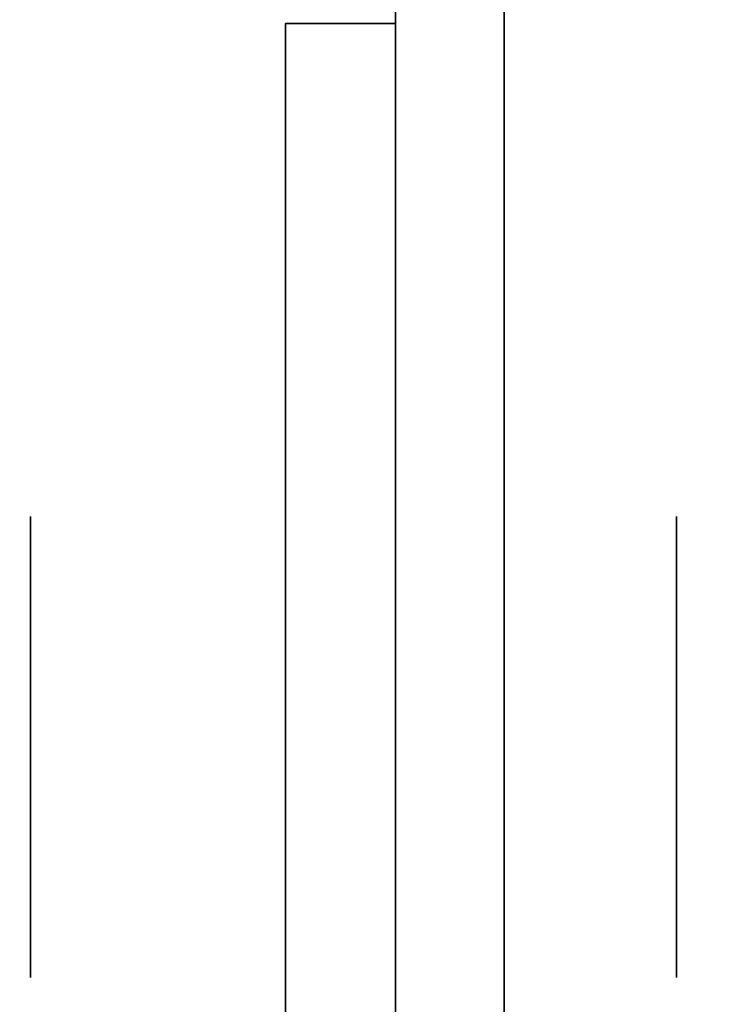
# Model space of a CAD drawing. Extents: x 248.8 to 273, y 2872.5 to 2876.7.
# Tile 629 of 656: x 272.8344 to 272.8746, y 2874.6697 to 2874.7269. Entities that reach past the tile are written whole.
import ezdxf

# ---------------------------------------------------------------- set-up
doc = ezdxf.new("R2010")
doc.units = 0
doc.header["$LTSCALE"] = 150
doc.header["$MEASUREMENT"] = 0
doc.layers.add('3DFACE_BOLT', color=7, linetype='CONTINUOUS')
doc.layers.add('3DFACE_SHAPE', color=7, linetype='CONTINUOUS')

msp = doc.modelspace()

# ---------------------------------------------------------------- linework, layer by layer
at = {"layer": '3DFACE_BOLT', "color": 1}
for points, invisible_edges in [([(272.849787, 2874.698041, -0.065), (272.849787, 2874.691354, -0.076583), (272.834987, 2874.698041, -0.065)], 14), ([(272.834987, 2874.698041, -0.065), (272.849787, 2874.691354, -0.076583), (272.834987, 2874.691354, -0.076583)], 3), ([(272.849787, 2874.691354, -0.053417), (272.849787, 2874.698041, -0.065), (272.834987, 2874.691354, -0.053417)], 14), ([(272.834987, 2874.691354, -0.053417), (272.849787, 2874.698041, -0.065), (272.834987, 2874.698041, -0.065)], 3), ([(272.834987, 2874.698041, -0.065), (272.834987, 2874.691354, -0.076583), (272.834987, 2874.691354, -0.053417)], 2), ([(272.849787, 2874.698041, -0.135), (272.849787, 2874.691354, -0.146583), (272.834987, 2874.698041, -0.135)], 14), ([(272.834987, 2874.698041, -0.135), (272.849787, 2874.691354, -0.146583), (272.834987, 2874.691354, -0.146583)], 3), ([(272.849787, 2874.691354, -0.123417), (272.849787, 2874.698041, -0.135), (272.834987, 2874.691354, -0.123417)], 14), ([(272.834987, 2874.691354, -0.123417), (272.849787, 2874.698041, -0.135), (272.834987, 2874.698041, -0.135)], 3), ([(272.834987, 2874.698041, -0.135), (272.834987, 2874.691354, -0.146583), (272.834987, 2874.691354, -0.123417)], 2), ([(272.849787, 2874.698041, -0.065), (272.849787, 2874.691354, -0.053417), (272.849787, 2874.691354, -0.076583)], 2), ([(272.849787, 2874.698041, -0.135), (272.849787, 2874.691354, -0.123417), (272.849787, 2874.691354, -0.146583)], 2), ([(272.872487, 2874.698041, -0.065), (272.872487, 2874.691354, -0.076583), (272.862487, 2874.698041, -0.065)], 14), ([(272.862487, 2874.698041, -0.065), (272.872487, 2874.691354, -0.076583), (272.862487, 2874.691354, -0.076583)], 3), ([(272.872487, 2874.691354, -0.053417), (272.872487, 2874.698041, -0.065), (272.862487, 2874.691354, -0.053417)], 14), ([(272.862487, 2874.691354, -0.053417), (272.872487, 2874.698041, -0.065), (272.862487, 2874.698041, -0.065)], 3), ([(272.862487, 2874.698041, -0.065), (272.862487, 2874.691354, -0.076583), (272.862487, 2874.691354, -0.053417)], 2), ([(272.872487, 2874.698041, -0.135), (272.872487, 2874.691354, -0.146583), (272.862487, 2874.698041, -0.135)], 14), ([(272.862487, 2874.698041, -0.135), (272.872487, 2874.691354, -0.146583), (272.862487, 2874.691354, -0.146583)], 3), ([(272.872487, 2874.691354, -0.123417), (272.872487, 2874.698041, -0.135), (272.862487, 2874.691354, -0.123417)], 14), ([(272.862487, 2874.691354, -0.123417), (272.872487, 2874.698041, -0.135), (272.862487, 2874.698041, -0.135)], 3), ([(272.862487, 2874.698041, -0.135), (272.862487, 2874.691354, -0.146583), (272.862487, 2874.691354, -0.123417)], 2), ([(272.872487, 2874.698041, -0.065), (272.872487, 2874.691354, -0.053417), (272.872487, 2874.691354, -0.076583)], 2), ([(272.872487, 2874.698041, -0.135), (272.872487, 2874.691354, -0.123417), (272.872487, 2874.691354, -0.146583)], 2), ([(272.862487, 2874.692666, -0.065), (272.862487, 2874.692275, -0.067472), (272.812487, 2874.692666, -0.065)], 14), ([(272.812487, 2874.692666, -0.065), (272.862487, 2874.692275, -0.067472), (272.812487, 2874.692275, -0.067472)], 3), ([(272.812487, 2874.692275, -0.062528), (272.862487, 2874.692666, -0.065), (272.812487, 2874.692666, -0.065)], 3), ([(272.862487, 2874.692666, -0.135), (272.862487, 2874.692275, -0.137472), (272.812487, 2874.692666, -0.135)], 14), ([(272.812487, 2874.692666, -0.135), (272.862487, 2874.692275, -0.137472), (272.812487, 2874.692275, -0.137472)], 3), ([(272.812487, 2874.692275, -0.132528), (272.862487, 2874.692666, -0.135), (272.812487, 2874.692666, -0.135)], 3), ([(272.862487, 2874.692275, -0.062528), (272.862487, 2874.692666, -0.065), (272.812487, 2874.692275, -0.062528)], 14), ([(272.862487, 2874.692275, -0.132528), (272.862487, 2874.692666, -0.135), (272.812487, 2874.692275, -0.132528)], 14), ([(272.862487, 2874.692666, -0.065), (272.862487, 2874.692275, -0.062528), (272.862487, 2874.692275, -0.067472)], 2), ([(272.862487, 2874.692666, -0.135), (272.862487, 2874.692275, -0.132528), (272.862487, 2874.692275, -0.137472)], 2), ([(272.862487, 2874.692275, -0.067472), (272.862487, 2874.691139, -0.069702), (272.812487, 2874.692275, -0.067472)], 14), ([(272.812487, 2874.692275, -0.067472), (272.862487, 2874.691139, -0.069702), (272.812487, 2874.691139, -0.069702)], 3), ([(272.862487, 2874.691139, -0.060298), (272.862487, 2874.692275, -0.062528), (272.812487, 2874.691139, -0.060298)], 14), ([(272.812487, 2874.691139, -0.060298), (272.862487, 2874.692275, -0.062528), (272.812487, 2874.692275, -0.062528)], 3), ([(272.862487, 2874.692275, -0.137472), (272.862487, 2874.691139, -0.139702), (272.812487, 2874.692275, -0.137472)], 14), ([(272.812487, 2874.692275, -0.137472), (272.862487, 2874.691139, -0.139702), (272.812487, 2874.691139, -0.139702)], 3), ([(272.862487, 2874.691139, -0.130298), (272.862487, 2874.692275, -0.132528), (272.812487, 2874.691139, -0.130298)], 14), ([(272.812487, 2874.691139, -0.130298), (272.862487, 2874.692275, -0.132528), (272.812487, 2874.692275, -0.132528)], 3), ([(272.862487, 2874.692275, -0.062528), (272.862487, 2874.691139, -0.060298), (272.862487, 2874.692275, -0.067472)], 14), ([(272.862487, 2874.692275, -0.067472), (272.862487, 2874.691139, -0.060298), (272.862487, 2874.691139, -0.069702)], 3), ([(272.862487, 2874.692275, -0.132528), (272.862487, 2874.691139, -0.130298), (272.862487, 2874.692275, -0.137472)], 14), ([(272.862487, 2874.692275, -0.137472), (272.862487, 2874.691139, -0.130298), (272.862487, 2874.691139, -0.139702)], 3), ([(272.862487, 2874.691139, -0.069702), (272.862487, 2874.689369, -0.071472), (272.812487, 2874.691139, -0.069702)], 14), ([(272.812487, 2874.691139, -0.069702), (272.862487, 2874.689369, -0.071472), (272.812487, 2874.689369, -0.071472)], 3), ([(272.862487, 2874.689369, -0.058528), (272.862487, 2874.691139, -0.060298), (272.812487, 2874.689369, -0.058528)], 14), ([(272.812487, 2874.689369, -0.058528), (272.862487, 2874.691139, -0.060298), (272.812487, 2874.691139, -0.060298)], 3), ([(272.862487, 2874.691139, -0.139702), (272.862487, 2874.689369, -0.141472), (272.812487, 2874.691139, -0.139702)], 14), ([(272.812487, 2874.691139, -0.139702), (272.862487, 2874.689369, -0.141472), (272.812487, 2874.689369, -0.141472)], 3), ([(272.862487, 2874.689369, -0.128528), (272.862487, 2874.691139, -0.130298), (272.812487, 2874.689369, -0.128528)], 14), ([(272.812487, 2874.689369, -0.128528), (272.862487, 2874.691139, -0.130298), (272.812487, 2874.691139, -0.130298)], 3), ([(272.849787, 2874.691354, -0.076583), (272.849787, 2874.677979, -0.076583), (272.834987, 2874.691354, -0.076583)], 14), ([(272.834987, 2874.691354, -0.076583), (272.849787, 2874.677979, -0.076583), (272.834987, 2874.677979, -0.076583)], 3), ([(272.849787, 2874.677979, -0.053417), (272.849787, 2874.691354, -0.053417), (272.834987, 2874.677979, -0.053417)], 14), ([(272.834987, 2874.677979, -0.053417), (272.849787, 2874.691354, -0.053417), (272.834987, 2874.691354, -0.053417)], 3), ([(272.834987, 2874.691354, -0.076583), (272.834987, 2874.677979, -0.076583), (272.834987, 2874.691354, -0.053417)], 14), ([(272.834987, 2874.691354, -0.053417), (272.834987, 2874.677979, -0.076583), (272.834987, 2874.677979, -0.053417)], 3), ([(272.849787, 2874.691354, -0.146583), (272.849787, 2874.677979, -0.146583), (272.834987, 2874.691354, -0.146583)], 14), ([(272.834987, 2874.691354, -0.146583), (272.849787, 2874.677979, -0.146583), (272.834987, 2874.677979, -0.146583)], 3), ([(272.849787, 2874.677979, -0.123417), (272.849787, 2874.691354, -0.123417), (272.834987, 2874.677979, -0.123417)], 14), ([(272.834987, 2874.677979, -0.123417), (272.849787, 2874.691354, -0.123417), (272.834987, 2874.691354, -0.123417)], 3), ([(272.834987, 2874.691354, -0.146583), (272.834987, 2874.677979, -0.146583), (272.834987, 2874.691354, -0.123417)], 14), ([(272.834987, 2874.691354, -0.123417), (272.834987, 2874.677979, -0.146583), (272.834987, 2874.677979, -0.123417)], 3), ([(272.849787, 2874.691354, -0.053417), (272.849787, 2874.677979, -0.053417), (272.849787, 2874.691354, -0.076583)], 14), ([(272.849787, 2874.691354, -0.076583), (272.849787, 2874.677979, -0.053417), (272.849787, 2874.677979, -0.076583)], 3), ([(272.849787, 2874.691354, -0.123417), (272.849787, 2874.677979, -0.123417), (272.849787, 2874.691354, -0.146583)], 14), ([(272.849787, 2874.691354, -0.146583), (272.849787, 2874.677979, -0.123417), (272.849787, 2874.677979, -0.146583)], 3), ([(272.872487, 2874.691354, -0.076583), (272.872487, 2874.677979, -0.076583), (272.862487, 2874.691354, -0.076583)], 14), ([(272.862487, 2874.691354, -0.076583), (272.872487, 2874.677979, -0.076583), (272.862487, 2874.677979, -0.076583)], 3), ([(272.872487, 2874.677979, -0.053417), (272.872487, 2874.691354, -0.053417), (272.862487, 2874.677979, -0.053417)], 14), ([(272.862487, 2874.677979, -0.053417), (272.872487, 2874.691354, -0.053417), (272.862487, 2874.691354, -0.053417)], 3), ([(272.862487, 2874.691354, -0.076583), (272.862487, 2874.677979, -0.076583), (272.862487, 2874.691354, -0.053417)], 14), ([(272.862487, 2874.691354, -0.053417), (272.862487, 2874.677979, -0.076583), (272.862487, 2874.677979, -0.053417)], 3), ([(272.872487, 2874.691354, -0.146583), (272.872487, 2874.677979, -0.146583), (272.862487, 2874.691354, -0.146583)], 14), ([(272.862487, 2874.691354, -0.146583), (272.872487, 2874.677979, -0.146583), (272.862487, 2874.677979, -0.146583)], 3), ([(272.872487, 2874.677979, -0.123417), (272.872487, 2874.691354, -0.123417), (272.862487, 2874.677979, -0.123417)], 14), ([(272.862487, 2874.677979, -0.123417), (272.872487, 2874.691354, -0.123417), (272.862487, 2874.691354, -0.123417)], 3), ([(272.862487, 2874.691354, -0.146583), (272.862487, 2874.677979, -0.146583), (272.862487, 2874.691354, -0.123417)], 14), ([(272.862487, 2874.691354, -0.123417), (272.862487, 2874.677979, -0.146583), (272.862487, 2874.677979, -0.123417)], 3), ([(272.862487, 2874.691139, -0.060298), (272.862487, 2874.689369, -0.058528), (272.862487, 2874.691139, -0.069702)], 14), ([(272.862487, 2874.691139, -0.069702), (272.862487, 2874.689369, -0.058528), (272.862487, 2874.689369, -0.071472)], 3), ([(272.862487, 2874.691139, -0.130298), (272.862487, 2874.689369, -0.128528), (272.862487, 2874.691139, -0.139702)], 14), ([(272.862487, 2874.691139, -0.139702), (272.862487, 2874.689369, -0.128528), (272.862487, 2874.689369, -0.141472)], 3), ([(272.872487, 2874.691354, -0.053417), (272.872487, 2874.677979, -0.053417), (272.872487, 2874.691354, -0.076583)], 14), ([(272.872487, 2874.691354, -0.076583), (272.872487, 2874.677979, -0.053417), (272.872487, 2874.677979, -0.076583)], 3), ([(272.872487, 2874.691354, -0.123417), (272.872487, 2874.677979, -0.123417), (272.872487, 2874.691354, -0.146583)], 14), ([(272.872487, 2874.691354, -0.146583), (272.872487, 2874.677979, -0.123417), (272.872487, 2874.677979, -0.146583)], 3), ([(272.862487, 2874.689369, -0.071472), (272.862487, 2874.687139, -0.072608), (272.812487, 2874.689369, -0.071472)], 14), ([(272.812487, 2874.689369, -0.071472), (272.862487, 2874.687139, -0.072608), (272.812487, 2874.687139, -0.072608)], 3), ([(272.862487, 2874.687139, -0.057392), (272.862487, 2874.689369, -0.058528), (272.812487, 2874.687139, -0.057392)], 14), ([(272.812487, 2874.687139, -0.057392), (272.862487, 2874.689369, -0.058528), (272.812487, 2874.689369, -0.058528)], 3), ([(272.862487, 2874.689369, -0.141472), (272.862487, 2874.687139, -0.142608), (272.812487, 2874.689369, -0.141472)], 14), ([(272.812487, 2874.689369, -0.141472), (272.862487, 2874.687139, -0.142608), (272.812487, 2874.687139, -0.142608)], 3), ([(272.862487, 2874.687139, -0.127392), (272.862487, 2874.689369, -0.128528), (272.812487, 2874.687139, -0.127392)], 14), ([(272.812487, 2874.687139, -0.127392), (272.862487, 2874.689369, -0.128528), (272.812487, 2874.689369, -0.128528)], 3), ([(272.862487, 2874.689369, -0.058528), (272.862487, 2874.687139, -0.057392), (272.862487, 2874.689369, -0.071472)], 14), ([(272.862487, 2874.689369, -0.071472), (272.862487, 2874.687139, -0.057392), (272.862487, 2874.687139, -0.072608)], 3), ([(272.862487, 2874.689369, -0.128528), (272.862487, 2874.687139, -0.127392), (272.862487, 2874.689369, -0.141472)], 14), ([(272.862487, 2874.689369, -0.141472), (272.862487, 2874.687139, -0.127392), (272.862487, 2874.687139, -0.142608)], 3), ([(272.862487, 2874.687139, -0.072608), (272.862487, 2874.684666, -0.073), (272.812487, 2874.687139, -0.072608)], 14), ([(272.812487, 2874.687139, -0.072608), (272.862487, 2874.684666, -0.073), (272.812487, 2874.684666, -0.073)], 3), ([(272.862487, 2874.684666, -0.057), (272.862487, 2874.687139, -0.057392), (272.812487, 2874.684666, -0.057)], 14), ([(272.812487, 2874.684666, -0.057), (272.862487, 2874.687139, -0.057392), (272.812487, 2874.687139, -0.057392)], 3), ([(272.862487, 2874.687139, -0.142608), (272.862487, 2874.684666, -0.143), (272.812487, 2874.687139, -0.142608)], 14), ([(272.812487, 2874.687139, -0.142608), (272.862487, 2874.684666, -0.143), (272.812487, 2874.684666, -0.143)], 3), ([(272.862487, 2874.684666, -0.127), (272.862487, 2874.687139, -0.127392), (272.812487, 2874.684666, -0.127)], 14), ([(272.812487, 2874.684666, -0.127), (272.862487, 2874.687139, -0.127392), (272.812487, 2874.687139, -0.127392)], 3), ([(272.862487, 2874.687139, -0.057392), (272.862487, 2874.684666, -0.057), (272.862487, 2874.687139, -0.072608)], 14), ([(272.862487, 2874.687139, -0.072608), (272.862487, 2874.684666, -0.057), (272.862487, 2874.684666, -0.073)], 3), ([(272.862487, 2874.687139, -0.127392), (272.862487, 2874.684666, -0.127), (272.862487, 2874.687139, -0.142608)], 14), ([(272.862487, 2874.687139, -0.142608), (272.862487, 2874.684666, -0.127), (272.862487, 2874.684666, -0.143)], 3), ([(272.862487, 2874.684666, -0.073), (272.862487, 2874.682194, -0.072608), (272.812487, 2874.684666, -0.073)], 14), ([(272.812487, 2874.684666, -0.073), (272.862487, 2874.682194, -0.072608), (272.812487, 2874.682194, -0.072608)], 3), ([(272.812487, 2874.682194, -0.057392), (272.862487, 2874.684666, -0.057), (272.812487, 2874.684666, -0.057)], 3), ([(272.862487, 2874.684666, -0.143), (272.862487, 2874.682194, -0.142608), (272.812487, 2874.684666, -0.143)], 14), ([(272.812487, 2874.684666, -0.143), (272.862487, 2874.682194, -0.142608), (272.812487, 2874.682194, -0.142608)], 3), ([(272.812487, 2874.682194, -0.127392), (272.862487, 2874.684666, -0.127), (272.812487, 2874.684666, -0.127)], 3), ([(272.862487, 2874.682194, -0.057392), (272.862487, 2874.684666, -0.057), (272.812487, 2874.682194, -0.057392)], 14), ([(272.862487, 2874.682194, -0.127392), (272.862487, 2874.684666, -0.127), (272.812487, 2874.682194, -0.127392)], 14), ([(272.862487, 2874.684666, -0.057), (272.862487, 2874.682194, -0.057392), (272.862487, 2874.684666, -0.073)], 14), ([(272.862487, 2874.684666, -0.073), (272.862487, 2874.682194, -0.057392), (272.862487, 2874.682194, -0.072608)], 3), ([(272.862487, 2874.684666, -0.127), (272.862487, 2874.682194, -0.127392), (272.862487, 2874.684666, -0.143)], 14), ([(272.862487, 2874.684666, -0.143), (272.862487, 2874.682194, -0.127392), (272.862487, 2874.682194, -0.142608)], 3), ([(272.862487, 2874.682194, -0.072608), (272.862487, 2874.679964, -0.071472), (272.812487, 2874.682194, -0.072608)], 14), ([(272.812487, 2874.682194, -0.072608), (272.862487, 2874.679964, -0.071472), (272.812487, 2874.679964, -0.071472)], 3), ([(272.862487, 2874.679964, -0.058528), (272.862487, 2874.682194, -0.057392), (272.812487, 2874.679964, -0.058528)], 14), ([(272.812487, 2874.679964, -0.058528), (272.862487, 2874.682194, -0.057392), (272.812487, 2874.682194, -0.057392)], 3), ([(272.862487, 2874.682194, -0.142608), (272.862487, 2874.679964, -0.141472), (272.812487, 2874.682194, -0.142608)], 14), ([(272.812487, 2874.682194, -0.142608), (272.862487, 2874.679964, -0.141472), (272.812487, 2874.679964, -0.141472)], 3), ([(272.862487, 2874.679964, -0.128528), (272.862487, 2874.682194, -0.127392), (272.812487, 2874.679964, -0.128528)], 14), ([(272.812487, 2874.679964, -0.128528), (272.862487, 2874.682194, -0.127392), (272.812487, 2874.682194, -0.127392)], 3), ([(272.862487, 2874.682194, -0.057392), (272.862487, 2874.679964, -0.058528), (272.862487, 2874.682194, -0.072608)], 14), ([(272.862487, 2874.682194, -0.072608), (272.862487, 2874.679964, -0.058528), (272.862487, 2874.679964, -0.071472)], 3), ([(272.862487, 2874.682194, -0.127392), (272.862487, 2874.679964, -0.128528), (272.862487, 2874.682194, -0.142608)], 14), ([(272.862487, 2874.682194, -0.142608), (272.862487, 2874.679964, -0.128528), (272.862487, 2874.679964, -0.141472)], 3), ([(272.862487, 2874.679964, -0.071472), (272.862487, 2874.678194, -0.069702), (272.812487, 2874.679964, -0.071472)], 14), ([(272.812487, 2874.679964, -0.071472), (272.862487, 2874.678194, -0.069702), (272.812487, 2874.678194, -0.069702)], 3), ([(272.862487, 2874.678194, -0.060298), (272.862487, 2874.679964, -0.058528), (272.812487, 2874.678194, -0.060298)], 14), ([(272.812487, 2874.678194, -0.060298), (272.862487, 2874.679964, -0.058528), (272.812487, 2874.679964, -0.058528)], 3), ([(272.862487, 2874.679964, -0.141472), (272.862487, 2874.678194, -0.139702), (272.812487, 2874.679964, -0.141472)], 14), ([(272.812487, 2874.679964, -0.141472), (272.862487, 2874.678194, -0.139702), (272.812487, 2874.678194, -0.139702)], 3), ([(272.862487, 2874.678194, -0.130298), (272.862487, 2874.679964, -0.128528), (272.812487, 2874.678194, -0.130298)], 14), ([(272.812487, 2874.678194, -0.130298), (272.862487, 2874.679964, -0.128528), (272.812487, 2874.679964, -0.128528)], 3), ([(272.862487, 2874.679964, -0.058528), (272.862487, 2874.678194, -0.060298), (272.862487, 2874.679964, -0.071472)], 14), ([(272.862487, 2874.679964, -0.071472), (272.862487, 2874.678194, -0.060298), (272.862487, 2874.678194, -0.069702)], 3), ([(272.862487, 2874.679964, -0.128528), (272.862487, 2874.678194, -0.130298), (272.862487, 2874.679964, -0.141472)], 14), ([(272.862487, 2874.679964, -0.141472), (272.862487, 2874.678194, -0.130298), (272.862487, 2874.678194, -0.139702)], 3), ([(272.862487, 2874.678194, -0.069702), (272.862487, 2874.677058, -0.067472), (272.812487, 2874.678194, -0.069702)], 14), ([(272.812487, 2874.678194, -0.069702), (272.862487, 2874.677058, -0.067472), (272.812487, 2874.677058, -0.067472)], 3), ([(272.862487, 2874.677058, -0.062528), (272.862487, 2874.678194, -0.060298), (272.812487, 2874.677058, -0.062528)], 14), ([(272.812487, 2874.677058, -0.062528), (272.862487, 2874.678194, -0.060298), (272.812487, 2874.678194, -0.060298)], 3), ([(272.862487, 2874.678194, -0.139702), (272.862487, 2874.677058, -0.137472), (272.812487, 2874.678194, -0.139702)], 14), ([(272.812487, 2874.678194, -0.139702), (272.862487, 2874.677058, -0.137472), (272.812487, 2874.677058, -0.137472)], 3), ([(272.862487, 2874.677058, -0.132528), (272.862487, 2874.678194, -0.130298), (272.812487, 2874.677058, -0.132528)], 14), ([(272.812487, 2874.677058, -0.132528), (272.862487, 2874.678194, -0.130298), (272.812487, 2874.678194, -0.130298)], 3), ([(272.849787, 2874.677979, -0.076583), (272.849787, 2874.671291, -0.065), (272.834987, 2874.677979, -0.076583)], 14), ([(272.834987, 2874.677979, -0.076583), (272.849787, 2874.671291, -0.065), (272.834987, 2874.671291, -0.065)], 3), ([(272.849787, 2874.671291, -0.065), (272.849787, 2874.677979, -0.053417), (272.834987, 2874.671291, -0.065)], 14), ([(272.834987, 2874.671291, -0.065), (272.849787, 2874.677979, -0.053417), (272.834987, 2874.677979, -0.053417)], 3), ([(272.834987, 2874.677979, -0.076583), (272.834987, 2874.671291, -0.065), (272.834987, 2874.677979, -0.053417)], 12), ([(272.849787, 2874.677979, -0.146583), (272.849787, 2874.671291, -0.135), (272.834987, 2874.677979, -0.146583)], 14), ([(272.834987, 2874.677979, -0.146583), (272.849787, 2874.671291, -0.135), (272.834987, 2874.671291, -0.135)], 3), ([(272.849787, 2874.671291, -0.135), (272.849787, 2874.677979, -0.123417), (272.834987, 2874.671291, -0.135)], 14), ([(272.834987, 2874.671291, -0.135), (272.849787, 2874.677979, -0.123417), (272.834987, 2874.677979, -0.123417)], 3), ([(272.834987, 2874.677979, -0.146583), (272.834987, 2874.671291, -0.135), (272.834987, 2874.677979, -0.123417)], 12), ([(272.849787, 2874.677979, -0.053417), (272.849787, 2874.671291, -0.065), (272.849787, 2874.677979, -0.076583)], 12), ([(272.849787, 2874.677979, -0.123417), (272.849787, 2874.671291, -0.135), (272.849787, 2874.677979, -0.146583)], 12), ([(272.862487, 2874.678194, -0.060298), (272.862487, 2874.677058, -0.062528), (272.862487, 2874.678194, -0.069702)], 14), ([(272.862487, 2874.678194, -0.069702), (272.862487, 2874.677058, -0.062528), (272.862487, 2874.677058, -0.067472)], 3), ([(272.862487, 2874.678194, -0.130298), (272.862487, 2874.677058, -0.132528), (272.862487, 2874.678194, -0.139702)], 14), ([(272.862487, 2874.678194, -0.139702), (272.862487, 2874.677058, -0.132528), (272.862487, 2874.677058, -0.137472)], 3), ([(272.872487, 2874.677979, -0.076583), (272.872487, 2874.671291, -0.065), (272.862487, 2874.677979, -0.076583)], 14), ([(272.862487, 2874.677979, -0.076583), (272.872487, 2874.671291, -0.065), (272.862487, 2874.671291, -0.065)], 3), ([(272.872487, 2874.671291, -0.065), (272.872487, 2874.677979, -0.053417), (272.862487, 2874.671291, -0.065)], 14), ([(272.862487, 2874.671291, -0.065), (272.872487, 2874.677979, -0.053417), (272.862487, 2874.677979, -0.053417)], 3), ([(272.862487, 2874.677979, -0.076583), (272.862487, 2874.671291, -0.065), (272.862487, 2874.677979, -0.053417)], 12), ([(272.872487, 2874.677979, -0.146583), (272.872487, 2874.671291, -0.135), (272.862487, 2874.677979, -0.146583)], 14), ([(272.862487, 2874.677979, -0.146583), (272.872487, 2874.671291, -0.135), (272.862487, 2874.671291, -0.135)], 3), ([(272.872487, 2874.671291, -0.135), (272.872487, 2874.677979, -0.123417), (272.862487, 2874.671291, -0.135)], 14), ([(272.862487, 2874.671291, -0.135), (272.872487, 2874.677979, -0.123417), (272.862487, 2874.677979, -0.123417)], 3), ([(272.862487, 2874.677979, -0.146583), (272.862487, 2874.671291, -0.135), (272.862487, 2874.677979, -0.123417)], 12), ([(272.872487, 2874.677979, -0.053417), (272.872487, 2874.671291, -0.065), (272.872487, 2874.677979, -0.076583)], 12), ([(272.872487, 2874.677979, -0.123417), (272.872487, 2874.671291, -0.135), (272.872487, 2874.677979, -0.146583)], 12), ([(272.862487, 2874.677058, -0.067472), (272.862487, 2874.676666, -0.065), (272.812487, 2874.677058, -0.067472)], 14), ([(272.812487, 2874.677058, -0.067472), (272.862487, 2874.676666, -0.065), (272.812487, 2874.676666, -0.065)], 3), ([(272.862487, 2874.676666, -0.065), (272.862487, 2874.677058, -0.062528), (272.812487, 2874.676666, -0.065)], 14), ([(272.812487, 2874.676666, -0.065), (272.862487, 2874.677058, -0.062528), (272.812487, 2874.677058, -0.062528)], 3), ([(272.862487, 2874.677058, -0.137472), (272.862487, 2874.676666, -0.135), (272.812487, 2874.677058, -0.137472)], 14), ([(272.812487, 2874.677058, -0.137472), (272.862487, 2874.676666, -0.135), (272.812487, 2874.676666, -0.135)], 3), ([(272.862487, 2874.676666, -0.135), (272.862487, 2874.677058, -0.132528), (272.812487, 2874.676666, -0.135)], 14), ([(272.812487, 2874.676666, -0.135), (272.862487, 2874.677058, -0.132528), (272.812487, 2874.677058, -0.132528)], 3), ([(272.862487, 2874.677058, -0.062528), (272.862487, 2874.676666, -0.065), (272.862487, 2874.677058, -0.067472)], 12), ([(272.862487, 2874.677058, -0.132528), (272.862487, 2874.676666, -0.135), (272.862487, 2874.677058, -0.137472)], 12)]:
    msp.add_3dface(points, dxfattribs=dict(at, invisible_edges=invisible_edges))
at = {"layer": '3DFACE_SHAPE', "color": 13}
for points, invisible_edges in [([(272.856187, 2872.521516, -0.1905), (272.856187, 2876.721516, -0.1905), (272.759337, 2872.521516, -0.1905)], 2), ([(272.856187, 2876.721516, -0.1905), (272.759337, 2876.721516, -0.1905), (272.759337, 2872.521516, -0.1905)], 12), ([(272.759337, 2876.721516, -0.0095), (272.856187, 2876.558366, -0.0095), (272.856187, 2874.684666, -0.0095)], 13), ([(272.856187, 2874.684666, -0.0095), (272.856187, 2874.558366, -0.0095), (272.759337, 2876.721516, -0.0095)], 14), ([(272.856187, 2874.558366, -0.0095), (272.856187, 2872.684666, -0.0095), (272.759337, 2876.721516, -0.0095)], 14), ([(272.759337, 2876.721516, -0.0095), (272.856187, 2872.684666, -0.0095), (272.856187, 2872.558366, -0.0095)], 13), ([(272.759337, 2872.521516, -0.0095), (272.759337, 2876.721516, -0.0095), (272.856187, 2872.558366, -0.0095)], 14), ([(272.959337, 2872.521516), (272.959337, 2876.721516), (272.759337, 2872.521516)], 2), ([(272.959337, 2876.721516), (272.759337, 2876.721516), (272.759337, 2872.521516)], 12), ([(272.759337, 2872.521516, -0.2), (272.759337, 2876.721516, -0.2), (272.959337, 2872.521516, -0.2)], 2), ([(272.759337, 2876.721516, -0.2), (272.959337, 2876.721516, -0.2), (272.959337, 2872.521516, -0.2)], 12), ([(272.856187, 2874.558366, -0.1435), (272.856187, 2876.721516, -0.1905), (272.856187, 2872.684666, -0.1435)], 15), ([(272.856187, 2872.684666, -0.1435), (272.856187, 2876.721516, -0.1905), (272.856187, 2872.521516, -0.1905)], 13), ([(272.856187, 2874.684666, -0.1435), (272.856187, 2876.721516, -0.1905), (272.856187, 2874.558366, -0.1435)], 15), ([(272.856187, 2874.684666, -0.1435), (272.856187, 2876.558366, -0.1435), (272.856187, 2876.721516, -0.1905)], 15), ([(272.862487, 2874.558366, -0.0565), (272.862487, 2876.721516, -0.0095), (272.862487, 2872.684666, -0.0565)], 15), ([(272.862487, 2872.684666, -0.0565), (272.862487, 2876.721516, -0.0095), (272.862487, 2872.521516, -0.0095)], 13), ([(272.862487, 2874.684666, -0.0565), (272.862487, 2876.721516, -0.0095), (272.862487, 2874.558366, -0.0565)], 15), ([(272.862487, 2876.558366, -0.0565), (272.862487, 2876.721516, -0.0095), (272.862487, 2874.684666, -0.0565)], 15), ([(272.862487, 2872.521516, -0.1905), (272.862487, 2876.721516, -0.1905), (272.862487, 2876.558366, -0.1435)], 14), ([(272.862487, 2872.521516, -0.0095), (272.862487, 2876.721516, -0.0095), (272.959337, 2872.521516, -0.0095)], 2), ([(272.862487, 2876.721516, -0.0095), (272.959337, 2876.721516, -0.0095), (272.959337, 2872.521516, -0.0095)], 12), ([(272.959337, 2872.521516, -0.1905), (272.959337, 2876.721516, -0.1905), (272.862487, 2872.521516, -0.1905)], 2), ([(272.959337, 2876.721516, -0.1905), (272.862487, 2876.721516, -0.1905), (272.862487, 2872.521516, -0.1905)], 12), ([(272.856187, 2874.684666, -0.1435), (272.856187, 2874.690677, -0.14101), (272.856187, 2876.558366, -0.1435)], 14), ([(272.856187, 2874.690677, -0.14101), (272.856187, 2876.552356, -0.14101), (272.856187, 2876.558366, -0.1435)], 13), ([(272.856187, 2876.552356, -0.07101), (272.856187, 2876.558366, -0.0735), (272.856187, 2874.690677, -0.07101)], 14), ([(272.856187, 2876.558366, -0.0735), (272.856187, 2876.558366, -0.1265), (272.856187, 2874.690677, -0.07101)], 15), ([(272.856187, 2874.690677, -0.07101), (272.856187, 2876.558366, -0.1265), (272.856187, 2874.684666, -0.0735)], 3), ([(272.856187, 2876.558366, -0.1265), (272.856187, 2876.552356, -0.12899), (272.856187, 2874.684666, -0.0735)], 14), ([(272.856187, 2876.552356, -0.05899), (272.856187, 2874.684666, -0.0095), (272.856187, 2876.558366, -0.0565)], 3), ([(272.856187, 2874.684666, -0.0095), (272.856187, 2876.558366, -0.0095), (272.856187, 2876.558366, -0.0565)], 14), ([(272.862487, 2876.552356, -0.05899), (272.862487, 2876.558366, -0.0565), (272.862487, 2874.690677, -0.05899)], 14), ([(272.862487, 2874.690677, -0.05899), (272.862487, 2876.558366, -0.0565), (272.862487, 2874.684666, -0.0565)], 3), ([(272.862487, 2876.558366, -0.0735), (272.862487, 2874.690677, -0.12899), (272.862487, 2876.558366, -0.1265)], 15), ([(272.862487, 2876.558366, -0.1265), (272.862487, 2874.690677, -0.12899), (272.862487, 2876.552356, -0.12899)], 3), ([(272.862487, 2874.690677, -0.12899), (272.862487, 2876.558366, -0.0735), (272.862487, 2874.684666, -0.1265)], 3), ([(272.862487, 2876.558366, -0.0735), (272.862487, 2876.552356, -0.07101), (272.862487, 2874.684666, -0.1265)], 14), ([(272.862487, 2876.552356, -0.14101), (272.862487, 2874.684666, -0.1435), (272.862487, 2876.558366, -0.1435)], 3), ([(272.862487, 2874.684666, -0.1435), (272.862487, 2872.521516, -0.1905), (272.862487, 2876.558366, -0.1435)], 15), ([(272.856187, 2876.552356, -0.12899), (272.856187, 2876.549866, -0.135), (272.856187, 2874.690677, -0.12899)], 14), ([(272.856187, 2876.549866, -0.135), (272.856187, 2876.552356, -0.14101), (272.856187, 2874.693166, -0.135)], 14), ([(272.856187, 2874.693166, -0.135), (272.856187, 2876.552356, -0.14101), (272.856187, 2874.690677, -0.14101)], 3), ([(272.856187, 2874.684666, -0.0735), (272.856187, 2876.552356, -0.12899), (272.856187, 2874.684666, -0.1265)], 15), ([(272.856187, 2876.552356, -0.12899), (272.856187, 2874.690677, -0.12899), (272.856187, 2874.684666, -0.1265)], 15), ([(272.856187, 2874.690677, -0.07101), (272.856187, 2874.693166, -0.065), (272.856187, 2876.552356, -0.07101)], 14), ([(272.856187, 2874.693166, -0.065), (272.856187, 2876.549866, -0.065), (272.856187, 2876.552356, -0.07101)], 13), ([(272.856187, 2874.690677, -0.05899), (272.856187, 2874.684666, -0.0565), (272.856187, 2876.552356, -0.05899)], 14), ([(272.856187, 2874.684666, -0.0565), (272.856187, 2874.684666, -0.0095), (272.856187, 2876.552356, -0.05899)], 15), ([(272.856187, 2876.552356, -0.05899), (272.856187, 2876.549866, -0.065), (272.856187, 2874.690677, -0.05899)], 14), ([(272.862487, 2874.690677, -0.12899), (272.862487, 2874.693166, -0.135), (272.862487, 2876.552356, -0.12899)], 14), ([(272.862487, 2876.552356, -0.12899), (272.862487, 2874.693166, -0.135), (272.862487, 2876.549866, -0.135)], 3), ([(272.862487, 2874.684666, -0.1265), (272.862487, 2876.552356, -0.07101), (272.862487, 2874.684666, -0.0735)], 15), ([(272.862487, 2876.552356, -0.07101), (272.862487, 2874.690677, -0.07101), (272.862487, 2874.684666, -0.0735)], 13), ([(272.862487, 2876.552356, -0.07101), (272.862487, 2876.549866, -0.065), (272.862487, 2874.690677, -0.07101)], 14), ([(272.862487, 2876.549866, -0.065), (272.862487, 2876.552356, -0.05899), (272.862487, 2874.693166, -0.065)], 14), ([(272.862487, 2874.693166, -0.065), (272.862487, 2876.552356, -0.05899), (272.862487, 2874.690677, -0.05899)], 3), ([(272.862487, 2874.690677, -0.14101), (272.862487, 2874.684666, -0.1435), (272.862487, 2876.552356, -0.14101)], 14), ([(272.862487, 2876.552356, -0.14101), (272.862487, 2876.549866, -0.135), (272.862487, 2874.690677, -0.14101)], 14), ([(272.856187, 2874.690677, -0.12899), (272.856187, 2876.549866, -0.135), (272.856187, 2874.693166, -0.135)], 3), ([(272.856187, 2876.549866, -0.065), (272.856187, 2874.693166, -0.065), (272.856187, 2874.690677, -0.05899)], 13), ([(272.862487, 2874.690677, -0.07101), (272.862487, 2876.549866, -0.065), (272.862487, 2874.693166, -0.065)], 3), ([(272.862487, 2876.549866, -0.135), (272.862487, 2874.693166, -0.135), (272.862487, 2874.690677, -0.14101)], 13), ([(272.849787, 2874.684666, -0.17), (272.849787, 2874.690677, -0.14101), (272.849787, 2874.726667, -0.17)], 15), ([(272.849787, 2874.690677, -0.14101), (272.849787, 2874.693166, -0.135), (272.849787, 2874.726667, -0.17)], 14), ([(272.849787, 2874.726667, -0.17), (272.849787, 2874.693166, -0.135), (272.849787, 2874.690677, -0.12899)], 13), ([(272.849787, 2874.690677, -0.12899), (272.849787, 2874.693166, -0.065), (272.849787, 2874.726667, -0.17)], 15), ([(272.849787, 2874.693166, -0.065), (272.849787, 2874.726667, -0.03), (272.849787, 2874.726667, -0.17)], 13), ([(272.849787, 2874.693166, -0.065), (272.849787, 2874.690677, -0.05899), (272.849787, 2874.726667, -0.03)], 14), ([(272.849787, 2874.690677, -0.05899), (272.849787, 2874.684666, -0.0565), (272.849787, 2874.726667, -0.03)], 14), ([(272.849787, 2874.726667, -0.03), (272.849787, 2874.684666, -0.0565), (272.849787, 2874.678656, -0.05899)], 13), ([(272.849787, 2874.726667, -0.03), (272.849787, 2874.678656, -0.05899), (272.849787, 2874.631067, -0.03)], 3), ([(272.856187, 2874.624667, -0.17), (272.849787, 2874.684666, -0.17), (272.856187, 2874.726667, -0.17)], 3), ([(272.849787, 2874.684666, -0.17), (272.849787, 2874.726667, -0.17), (272.856187, 2874.726667, -0.17)], 12), ([(272.849787, 2874.726667, -0.03), (272.849787, 2874.631067, -0.03), (272.856187, 2874.726667, -0.03)], 2), ([(272.856187, 2874.726667, -0.03), (272.849787, 2874.631067, -0.03), (272.856187, 2874.624667, -0.03)], 3), ([(272.856187, 2874.726667, -0.03), (272.856187, 2874.726667, -0.065), (272.849787, 2874.726667, -0.03)], 2), ([(272.856187, 2874.726667, -0.065), (272.856187, 2874.726667, -0.135), (272.849787, 2874.726667, -0.03)], 14), ([(272.849787, 2874.726667, -0.03), (272.856187, 2874.726667, -0.135), (272.849787, 2874.726667, -0.17)], 3), ([(272.856187, 2874.726667, -0.135), (272.856187, 2874.726667, -0.17), (272.849787, 2874.726667, -0.17)], 12), ([(272.856187, 2874.693166, -0.135), (272.856187, 2874.690677, -0.14101), (272.856187, 2874.726667, -0.135)], 14), ([(272.856187, 2874.690677, -0.14101), (272.856187, 2874.684666, -0.1435), (272.856187, 2874.726667, -0.135)], 14), ([(272.856187, 2874.726667, -0.135), (272.856187, 2874.684666, -0.1435), (272.856187, 2874.726667, -0.17)], 15), ([(272.856187, 2874.684666, -0.1435), (272.856187, 2874.678656, -0.14101), (272.856187, 2874.726667, -0.17)], 14), ([(272.856187, 2874.726667, -0.17), (272.856187, 2874.678656, -0.14101), (272.856187, 2874.624667, -0.17)], 3), ([(272.856187, 2874.624667, -0.03), (272.856187, 2874.690677, -0.05899), (272.856187, 2874.726667, -0.03)], 3), ([(272.856187, 2874.690677, -0.05899), (272.856187, 2874.726667, -0.065), (272.856187, 2874.726667, -0.03)], 13), ([(272.856187, 2874.690677, -0.05899), (272.856187, 2874.693166, -0.065), (272.856187, 2874.726667, -0.065)], 14), ([(272.856187, 2874.693166, -0.135), (272.856187, 2874.726667, -0.135), (272.856187, 2874.690677, -0.07101)], 15), ([(272.856187, 2874.690677, -0.07101), (272.856187, 2874.726667, -0.135), (272.856187, 2874.693166, -0.065)], 3), ([(272.856187, 2874.726667, -0.135), (272.856187, 2874.726667, -0.065), (272.856187, 2874.693166, -0.065)], 14), ([(272.849787, 2874.690677, -0.07101), (272.849787, 2874.693166, -0.065), (272.849787, 2874.690677, -0.12899)], 14), ([(272.849787, 2874.690677, -0.07101), (272.856187, 2874.690677, -0.07101), (272.849787, 2874.693166, -0.065)], 3), ([(272.856187, 2874.690677, -0.07101), (272.856187, 2874.693166, -0.065), (272.849787, 2874.693166, -0.065)], 14), ([(272.849787, 2874.693166, -0.065), (272.856187, 2874.693166, -0.065), (272.849787, 2874.690677, -0.05899)], 3), ([(272.856187, 2874.693166, -0.065), (272.856187, 2874.690677, -0.05899), (272.849787, 2874.690677, -0.05899)], 14), ([(272.849787, 2874.690677, -0.14101), (272.856187, 2874.690677, -0.14101), (272.849787, 2874.693166, -0.135)], 3), ([(272.856187, 2874.690677, -0.14101), (272.856187, 2874.693166, -0.135), (272.849787, 2874.693166, -0.135)], 14), ([(272.849787, 2874.693166, -0.135), (272.856187, 2874.693166, -0.135), (272.849787, 2874.690677, -0.12899)], 3), ([(272.856187, 2874.693166, -0.135), (272.856187, 2874.690677, -0.12899), (272.849787, 2874.690677, -0.12899)], 14), ([(272.856187, 2874.690677, -0.12899), (272.856187, 2874.693166, -0.135), (272.856187, 2874.690677, -0.07101)], 14), ([(272.862487, 2874.690677, -0.05899), (272.856187, 2874.690677, -0.05899), (272.862487, 2874.693166, -0.065)], 3), ([(272.856187, 2874.690677, -0.05899), (272.856187, 2874.693166, -0.065), (272.862487, 2874.693166, -0.065)], 14), ([(272.862487, 2874.693166, -0.065), (272.856187, 2874.693166, -0.065), (272.862487, 2874.690677, -0.07101)], 3), ([(272.856187, 2874.693166, -0.065), (272.856187, 2874.690677, -0.07101), (272.862487, 2874.690677, -0.07101)], 14), ([(272.862487, 2874.690677, -0.12899), (272.856187, 2874.690677, -0.12899), (272.862487, 2874.693166, -0.135)], 3), ([(272.856187, 2874.690677, -0.12899), (272.856187, 2874.693166, -0.135), (272.862487, 2874.693166, -0.135)], 14), ([(272.862487, 2874.693166, -0.135), (272.856187, 2874.693166, -0.135), (272.862487, 2874.690677, -0.14101)], 3), ([(272.856187, 2874.693166, -0.135), (272.856187, 2874.690677, -0.14101), (272.862487, 2874.690677, -0.14101)], 14), ([(272.849787, 2874.684666, -0.1435), (272.849787, 2874.690677, -0.14101), (272.849787, 2874.684666, -0.17)], 14), ([(272.849787, 2874.690677, -0.12899), (272.849787, 2874.684666, -0.1265), (272.849787, 2874.690677, -0.07101)], 14), ([(272.849787, 2874.684666, -0.1265), (272.849787, 2874.684666, -0.0735), (272.849787, 2874.690677, -0.07101)], 13), ([(272.849787, 2874.690677, -0.05899), (272.856187, 2874.690677, -0.05899), (272.849787, 2874.684666, -0.0565)], 3), ([(272.856187, 2874.690677, -0.05899), (272.856187, 2874.684666, -0.0565), (272.849787, 2874.684666, -0.0565)], 14), ([(272.849787, 2874.684666, -0.0735), (272.856187, 2874.684666, -0.0735), (272.849787, 2874.690677, -0.07101)], 3), ([(272.856187, 2874.684666, -0.0735), (272.856187, 2874.690677, -0.07101), (272.849787, 2874.690677, -0.07101)], 14), ([(272.849787, 2874.690677, -0.12899), (272.856187, 2874.690677, -0.12899), (272.849787, 2874.684666, -0.1265)], 3), ([(272.856187, 2874.690677, -0.12899), (272.856187, 2874.684666, -0.1265), (272.849787, 2874.684666, -0.1265)], 14), ([(272.849787, 2874.684666, -0.1435), (272.856187, 2874.684666, -0.1435), (272.849787, 2874.690677, -0.14101)], 3), ([(272.856187, 2874.684666, -0.1435), (272.856187, 2874.690677, -0.14101), (272.849787, 2874.690677, -0.14101)], 14), ([(272.862487, 2874.690677, -0.07101), (272.856187, 2874.690677, -0.07101), (272.862487, 2874.684666, -0.0735)], 3), ([(272.856187, 2874.690677, -0.07101), (272.856187, 2874.684666, -0.0735), (272.862487, 2874.684666, -0.0735)], 14), ([(272.862487, 2874.684666, -0.0565), (272.856187, 2874.684666, -0.0565), (272.862487, 2874.690677, -0.05899)], 3), ([(272.856187, 2874.684666, -0.0565), (272.856187, 2874.690677, -0.05899), (272.862487, 2874.690677, -0.05899)], 14), ([(272.862487, 2874.684666, -0.1265), (272.856187, 2874.684666, -0.1265), (272.862487, 2874.690677, -0.12899)], 3), ([(272.856187, 2874.684666, -0.1265), (272.856187, 2874.690677, -0.12899), (272.862487, 2874.690677, -0.12899)], 14), ([(272.862487, 2874.690677, -0.14101), (272.856187, 2874.690677, -0.14101), (272.862487, 2874.684666, -0.1435)], 3), ([(272.856187, 2874.690677, -0.14101), (272.856187, 2874.684666, -0.1435), (272.862487, 2874.684666, -0.1435)], 14), ([(272.856187, 2874.684666, -0.0565), (272.856187, 2874.690677, -0.05899), (272.856187, 2874.624667, -0.03)], 14), ([(272.856187, 2874.690677, -0.07101), (272.856187, 2874.684666, -0.0735), (272.856187, 2874.690677, -0.12899)], 14), ([(272.856187, 2874.684666, -0.0735), (272.856187, 2874.684666, -0.1265), (272.856187, 2874.690677, -0.12899)], 13), ([(272.849787, 2874.684666, -0.1265), (272.849787, 2874.678656, -0.12899), (272.849787, 2874.684666, -0.0735)], 14), ([(272.849787, 2874.684666, -0.0735), (272.849787, 2874.678656, -0.12899), (272.849787, 2874.678656, -0.07101)], 15), ([(272.849787, 2874.678656, -0.14101), (272.849787, 2874.684666, -0.17), (272.849787, 2874.631067, -0.17)], 13), ([(272.849787, 2874.678656, -0.14101), (272.849787, 2874.684666, -0.1435), (272.849787, 2874.684666, -0.17)], 14), ([(272.849787, 2874.684666, -0.0565), (272.856187, 2874.684666, -0.0565), (272.849787, 2874.678656, -0.05899)], 3), ([(272.856187, 2874.684666, -0.0565), (272.856187, 2874.678656, -0.05899), (272.849787, 2874.678656, -0.05899)], 14), ([(272.849787, 2874.678656, -0.07101), (272.856187, 2874.678656, -0.07101), (272.849787, 2874.684666, -0.0735)], 3), ([(272.856187, 2874.678656, -0.07101), (272.856187, 2874.684666, -0.0735), (272.849787, 2874.684666, -0.0735)], 14), ([(272.849787, 2874.684666, -0.1265), (272.856187, 2874.684666, -0.1265), (272.849787, 2874.678656, -0.12899)], 3), ([(272.856187, 2874.684666, -0.1265), (272.856187, 2874.678656, -0.12899), (272.849787, 2874.678656, -0.12899)], 14), ([(272.849787, 2874.678656, -0.14101), (272.856187, 2874.678656, -0.14101), (272.849787, 2874.684666, -0.1435)], 3), ([(272.856187, 2874.678656, -0.14101), (272.856187, 2874.684666, -0.1435), (272.849787, 2874.684666, -0.1435)], 14), ([(272.849787, 2874.631067, -0.17), (272.849787, 2874.684666, -0.17), (272.856187, 2874.624667, -0.17)], 14), ([(272.856187, 2874.684666, -0.0735), (272.856187, 2874.678656, -0.07101), (272.856187, 2874.684666, -0.1265)], 14), ([(272.856187, 2874.678656, -0.07101), (272.856187, 2874.676166, -0.065), (272.856187, 2874.684666, -0.1265)], 14), ([(272.856187, 2874.684666, -0.1265), (272.856187, 2874.676166, -0.065), (272.856187, 2874.678656, -0.12899)], 3), ([(272.856187, 2874.684666, -0.0565), (272.856187, 2874.624667, -0.065), (272.856187, 2874.678656, -0.05899)], 3), ([(272.856187, 2874.624667, -0.065), (272.856187, 2874.684666, -0.0565), (272.856187, 2874.624667, -0.03)], 3), ([(272.862487, 2874.684666, -0.0735), (272.856187, 2874.684666, -0.0735), (272.862487, 2874.678656, -0.07101)], 3), ([(272.856187, 2874.684666, -0.0735), (272.856187, 2874.678656, -0.07101), (272.862487, 2874.678656, -0.07101)], 14), ([(272.862487, 2874.678656, -0.05899), (272.856187, 2874.678656, -0.05899), (272.862487, 2874.684666, -0.0565)], 3), ([(272.856187, 2874.678656, -0.05899), (272.856187, 2874.684666, -0.0565), (272.862487, 2874.684666, -0.0565)], 14), ([(272.862487, 2874.678656, -0.12899), (272.856187, 2874.678656, -0.12899), (272.862487, 2874.684666, -0.1265)], 3), ([(272.856187, 2874.678656, -0.12899), (272.856187, 2874.684666, -0.1265), (272.862487, 2874.684666, -0.1265)], 14), ([(272.862487, 2874.684666, -0.1435), (272.856187, 2874.684666, -0.1435), (272.862487, 2874.678656, -0.14101)], 3), ([(272.856187, 2874.684666, -0.1435), (272.856187, 2874.678656, -0.14101), (272.862487, 2874.678656, -0.14101)], 14), ([(272.856187, 2874.678656, -0.14101), (272.856187, 2874.684666, -0.1435), (272.856187, 2874.564377, -0.14101)], 14), ([(272.856187, 2874.564377, -0.14101), (272.856187, 2874.684666, -0.1435), (272.856187, 2874.558366, -0.1435)], 3), ([(272.856187, 2874.678656, -0.07101), (272.856187, 2874.684666, -0.0735), (272.856187, 2874.564377, -0.07101)], 14), ([(272.856187, 2874.684666, -0.0735), (272.856187, 2874.684666, -0.1265), (272.856187, 2874.564377, -0.07101)], 15), ([(272.856187, 2874.564377, -0.07101), (272.856187, 2874.684666, -0.1265), (272.856187, 2874.558366, -0.0735)], 3), ([(272.856187, 2874.684666, -0.1265), (272.856187, 2874.678656, -0.12899), (272.856187, 2874.558366, -0.0735)], 14), ([(272.856187, 2874.678656, -0.05899), (272.856187, 2874.558366, -0.0095), (272.856187, 2874.684666, -0.0565)], 3), ([(272.856187, 2874.558366, -0.0095), (272.856187, 2874.684666, -0.0095), (272.856187, 2874.684666, -0.0565)], 14), ([(272.862487, 2874.678656, -0.05899), (272.862487, 2874.684666, -0.0565), (272.862487, 2874.564377, -0.05899)], 14), ([(272.862487, 2874.564377, -0.05899), (272.862487, 2874.684666, -0.0565), (272.862487, 2874.558366, -0.0565)], 3), ([(272.862487, 2874.684666, -0.0735), (272.862487, 2874.564377, -0.12899), (272.862487, 2874.684666, -0.1265)], 15), ([(272.862487, 2874.684666, -0.1265), (272.862487, 2874.564377, -0.12899), (272.862487, 2874.678656, -0.12899)], 3), ([(272.862487, 2874.564377, -0.12899), (272.862487, 2874.684666, -0.0735), (272.862487, 2874.558366, -0.1265)], 3), ([(272.862487, 2874.684666, -0.0735), (272.862487, 2874.678656, -0.07101), (272.862487, 2874.558366, -0.1265)], 14), ([(272.862487, 2874.678656, -0.14101), (272.862487, 2874.558366, -0.1435), (272.862487, 2874.684666, -0.1435)], 3), ([(272.862487, 2874.558366, -0.1435), (272.862487, 2872.521516, -0.1905), (272.862487, 2874.684666, -0.1435)], 15), ([(272.849787, 2874.678656, -0.05899), (272.849787, 2874.676166, -0.065), (272.849787, 2874.631067, -0.03)], 14), ([(272.849787, 2874.631067, -0.03), (272.849787, 2874.676166, -0.065), (272.849787, 2874.678656, -0.07101)], 13), ([(272.849787, 2874.678656, -0.12899), (272.849787, 2874.676166, -0.135), (272.849787, 2874.678656, -0.07101)], 14), ([(272.849787, 2874.678656, -0.07101), (272.849787, 2874.676166, -0.135), (272.849787, 2874.631067, -0.03)], 15), ([(272.849787, 2874.676166, -0.135), (272.849787, 2874.678656, -0.14101), (272.849787, 2874.631067, -0.03)], 14), ([(272.849787, 2874.631067, -0.03), (272.849787, 2874.678656, -0.14101), (272.849787, 2874.631067, -0.17)], 3), ([(272.849787, 2874.678656, -0.05899), (272.856187, 2874.678656, -0.05899), (272.849787, 2874.676166, -0.065)], 3), ([(272.856187, 2874.678656, -0.05899), (272.856187, 2874.676166, -0.065), (272.849787, 2874.676166, -0.065)], 14), ([(272.849787, 2874.676166, -0.065), (272.856187, 2874.676166, -0.065), (272.849787, 2874.678656, -0.07101)], 3), ([(272.856187, 2874.676166, -0.065), (272.856187, 2874.678656, -0.07101), (272.849787, 2874.678656, -0.07101)], 14), ([(272.849787, 2874.678656, -0.12899), (272.856187, 2874.678656, -0.12899), (272.849787, 2874.676166, -0.135)], 3), ([(272.856187, 2874.678656, -0.12899), (272.856187, 2874.676166, -0.135), (272.849787, 2874.676166, -0.135)], 14), ([(272.849787, 2874.676166, -0.135), (272.856187, 2874.676166, -0.135), (272.849787, 2874.678656, -0.14101)], 3), ([(272.856187, 2874.676166, -0.135), (272.856187, 2874.678656, -0.14101), (272.849787, 2874.678656, -0.14101)], 14), ([(272.862487, 2874.678656, -0.07101), (272.856187, 2874.678656, -0.07101), (272.862487, 2874.676166, -0.065)], 3), ([(272.856187, 2874.678656, -0.07101), (272.856187, 2874.676166, -0.065), (272.862487, 2874.676166, -0.065)], 14), ([(272.862487, 2874.676166, -0.065), (272.856187, 2874.676166, -0.065), (272.862487, 2874.678656, -0.05899)], 3), ([(272.856187, 2874.676166, -0.065), (272.856187, 2874.678656, -0.05899), (272.862487, 2874.678656, -0.05899)], 14), ([(272.862487, 2874.676166, -0.135), (272.856187, 2874.676166, -0.135), (272.862487, 2874.678656, -0.12899)], 3), ([(272.856187, 2874.676166, -0.135), (272.856187, 2874.678656, -0.12899), (272.862487, 2874.678656, -0.12899)], 14), ([(272.862487, 2874.678656, -0.14101), (272.856187, 2874.678656, -0.14101), (272.862487, 2874.676166, -0.135)], 3), ([(272.856187, 2874.678656, -0.14101), (272.856187, 2874.676166, -0.135), (272.862487, 2874.676166, -0.135)], 14), ([(272.856187, 2874.678656, -0.12899), (272.856187, 2874.676166, -0.135), (272.856187, 2874.564377, -0.12899)], 14), ([(272.856187, 2874.676166, -0.135), (272.856187, 2874.678656, -0.14101), (272.856187, 2874.566866, -0.135)], 14), ([(272.856187, 2874.566866, -0.135), (272.856187, 2874.678656, -0.14101), (272.856187, 2874.564377, -0.14101)], 3), ([(272.856187, 2874.558366, -0.0735), (272.856187, 2874.678656, -0.12899), (272.856187, 2874.558366, -0.1265)], 15), ([(272.856187, 2874.678656, -0.12899), (272.856187, 2874.564377, -0.12899), (272.856187, 2874.558366, -0.1265)], 15), ([(272.856187, 2874.564377, -0.07101), (272.856187, 2874.566866, -0.065), (272.856187, 2874.678656, -0.07101)], 14), ([(272.856187, 2874.566866, -0.065), (272.856187, 2874.676166, -0.065), (272.856187, 2874.678656, -0.07101)], 13), ([(272.856187, 2874.564377, -0.05899), (272.856187, 2874.558366, -0.0565), (272.856187, 2874.678656, -0.05899)], 14), ([(272.856187, 2874.558366, -0.0565), (272.856187, 2874.558366, -0.0095), (272.856187, 2874.678656, -0.05899)], 15), ([(272.856187, 2874.678656, -0.05899), (272.856187, 2874.676166, -0.065), (272.856187, 2874.564377, -0.05899)], 14), ([(272.856187, 2874.678656, -0.14101), (272.856187, 2874.624667, -0.135), (272.856187, 2874.624667, -0.17)], 13), ([(272.856187, 2874.678656, -0.14101), (272.856187, 2874.676166, -0.135), (272.856187, 2874.624667, -0.135)], 14), ([(272.856187, 2874.676166, -0.135), (272.856187, 2874.678656, -0.12899), (272.856187, 2874.624667, -0.135)], 14), ([(272.856187, 2874.676166, -0.065), (272.856187, 2874.624667, -0.135), (272.856187, 2874.678656, -0.12899)], 15), ([(272.856187, 2874.678656, -0.05899), (272.856187, 2874.624667, -0.065), (272.856187, 2874.676166, -0.065)], 3), ([(272.862487, 2874.564377, -0.12899), (272.862487, 2874.566866, -0.135), (272.862487, 2874.678656, -0.12899)], 14), ([(272.862487, 2874.678656, -0.12899), (272.862487, 2874.566866, -0.135), (272.862487, 2874.676166, -0.135)], 3), ([(272.862487, 2874.558366, -0.1265), (272.862487, 2874.678656, -0.07101), (272.862487, 2874.558366, -0.0735)], 15), ([(272.862487, 2874.678656, -0.07101), (272.862487, 2874.564377, -0.07101), (272.862487, 2874.558366, -0.0735)], 13), ([(272.862487, 2874.678656, -0.07101), (272.862487, 2874.676166, -0.065), (272.862487, 2874.564377, -0.07101)], 14), ([(272.862487, 2874.564377, -0.05899), (272.862487, 2874.566866, -0.065), (272.862487, 2874.678656, -0.05899)], 14), ([(272.862487, 2874.566866, -0.065), (272.862487, 2874.676166, -0.065), (272.862487, 2874.678656, -0.05899)], 13), ([(272.862487, 2874.564377, -0.14101), (272.862487, 2874.558366, -0.1435), (272.862487, 2874.678656, -0.14101)], 14), ([(272.862487, 2874.678656, -0.14101), (272.862487, 2874.676166, -0.135), (272.862487, 2874.564377, -0.14101)], 14), ([(272.856187, 2874.624667, -0.065), (272.856187, 2874.624667, -0.135), (272.856187, 2874.676166, -0.065)], 14), ([(272.856187, 2874.564377, -0.12899), (272.856187, 2874.676166, -0.135), (272.856187, 2874.566866, -0.135)], 3), ([(272.856187, 2874.676166, -0.065), (272.856187, 2874.566866, -0.065), (272.856187, 2874.564377, -0.05899)], 13), ([(272.862487, 2874.676166, -0.065), (272.862487, 2874.566866, -0.065), (272.862487, 2874.564377, -0.07101)], 13), ([(272.862487, 2874.676166, -0.135), (272.862487, 2874.566866, -0.135), (272.862487, 2874.564377, -0.14101)], 13)]:
    msp.add_3dface(points, dxfattribs=dict(at, invisible_edges=invisible_edges))

doc.saveas('drawing.dxf')
